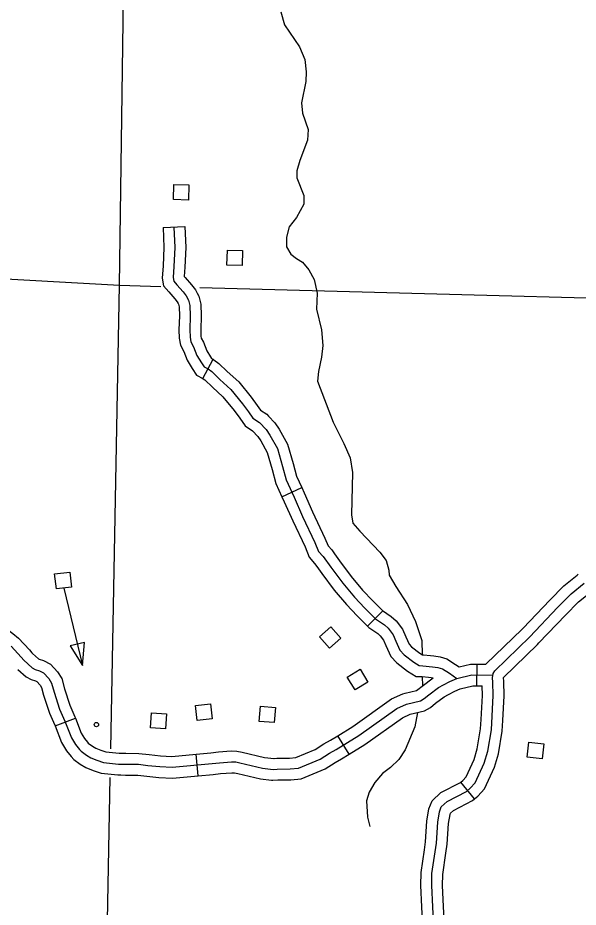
# Model space of a CAD drawing. Extents: x 653372 to 905732, y 627442 to 787275.
# Drawn here: x 869340 to 873207, y 645981 to 652125 of the extents above; entities that cross this region are included whole.
import ezdxf

# ---------------------------------------------------------------- set-up
doc = ezdxf.new("R2010")
doc.units = 0
for name, color, linetype in [('Level 35', 7, 'Continuous'), ('Level 45', 7, 'Continuous'), ('Level 5', 7, 'Continuous'), ('Level 56', 7, 'Continuous')]:
    doc.layers.add(name, color=color, linetype=linetype)

msp = doc.modelspace()

# ---------------------------------------------------------------- linework, layer by layer
at = {"layer": 'Level 35'}
for points in [[(871153.8, 652166.5), (871180.6, 652077.1), (871284.4, 651924.7), (871320.1, 651837.2), (871330.9, 651751), (871327, 651684), (871297, 651536.3), (871305.1, 651465.2), (871342.5, 651353.6), (871339.5, 651278.6), (871286.6, 651139.2), (871265.6, 651067.4), (871266, 651018.4), (871313.3, 650896.7), (871314.4, 650836.7), (871263.2, 650744.2), (871211.4, 650679.8), (871193.4, 650609), (871193.5, 650543), (871223.8, 650492.6), (871263.3, 650461.1), (871305, 650437.5), (871349.2, 650384.9), (871384.2, 650316.5), (871405.9, 650223.1), (871400.4, 650113.1), (871435.4, 649969.6), (871443.9, 649861.5), (871435.8, 649779.5), (871415.5, 649680.7), (871408.6, 649615.7), (871515.6, 649331.2), (871590.5, 649184.2), (871634.1, 649085.6), (871649.7, 648983.4), (871643.7, 648692.3), (871652.9, 648634.1), (871700.1, 648577.5), (871837.9, 648433.7), (871882.1, 648376.1), (871900.2, 648308.8), (871901.7, 648274.8), (871947.6, 648195.2), (872028.8, 648071.1), (872084.1, 647954.3), (872127.3, 647823.7), (872131.1, 647724.8)], [(872130.2, 647574), (872132.6, 647509.4)], [(872099, 647325.5), (872080.1, 647226.9), (872013, 647066.7), (871969.2, 647001.2), (871912.5, 646946.8), (871856, 646903.5), (871804.2, 646843.1), (871765.3, 646774.6), (871746.5, 646715.7), (871754, 646603.6), (871769, 646538.4)]]:
    msp.add_lwpolyline(points, dxfattribs=at)
at = {"layer": 'Level 45'}
for p, q in [((870342.4, 650676), (870492.3, 650682)), ((870616, 649634.1), (870686.8, 649766.3)), ((871162.8, 648816.5), (871299, 648879.5)), ((871752.9, 647922.1), (871858.7, 648028.5)), ((872507.4, 647509.9), (872509.5, 647659.9)), ((869597.6, 647232.6), (869737.4, 647287.1)), ((871627, 647038.1), (871547.9, 647165.6)), ((870585.4, 646888.8), (870571.4, 647038.1)), ((872491.6, 646729.2), (872396.1, 646844.9))]:
    msp.add_line(p, q, dxfattribs=at)
for points in [[(870342.4, 650676), (870347.9, 650538.4), (870341.7, 650411.4), (870336.5, 650326.9), (870345.5, 650273.2), (870380.9, 650231.4), (870422.7, 650184.5), (870438.8, 650163.6), (870446.1, 650150.1)], [(870417.4, 650679), (870423, 650538), (870416.6, 650407.3), (870411.8, 650330.8), (870416, 650306), (870437.5, 650280.6), (870480.5, 650232.4), (870501.9, 650204.6), (870518.3, 650174.4), (870527, 650137.1), (870529.8, 650065.4), (870526.9, 649969.1), (870528.5, 649919.4), (870533.7, 649887.1), (870553, 649852.2), (870575.9, 649792.2), (870606.5, 649741.9), (870625.4, 649714.1), (870652.7, 649699.5), (870678.7, 649680.4), (870733.9, 649626.8), (870810.2, 649557.6), (870891.3, 649458.3), (870931.6, 649402.7), (870962.4, 649359.8), (871008.4, 649328.8), (871053.9, 649280.5), (871079.9, 649242.6), (871131.4, 649149.6), (871167.2, 649025), (871191.6, 648932.9), (871247.2, 648812.6), (871305, 648679.9), (871390.7, 648500.7), (871416, 648438.1), (871447, 648402.6), (871499.1, 648329.4), (871582.2, 648218.2), (871663.3, 648121.9), (871735.1, 648045.6), (871809.4, 647971.7), (871869.9, 647930.3), (871895.2, 647907.5), (871929.7, 647863.2), (871947.7, 647817.6), (871977.1, 647755.5), (872006.7, 647724.4), (872071.8, 647673), (872110.6, 647649.6), (872135.3, 647648.9), (872201.7, 647641.9), (872238.3, 647635.9), (872270.2, 647627.5), (872318.6, 647596.4), (872368.6, 647560)], [(870492.3, 650682), (870498.1, 650537.7), (870491.5, 650403.1), (870487.4, 650337.7), (870494.1, 650329.8), (870538.3, 650280.3), (870565, 650245.6), (870577.9, 650221.7)], [(870577.9, 650221.7), (870589, 650201.4), (870601.7, 650147.2), (870604.8, 650065.7), (870601.9, 649969.1), (870603.3, 649926.6), (870605.6, 649912), (870621.2, 649883.9), (870643.6, 649825.3), (870669.6, 649782.5), (870677, 649771.5), (870686.8, 649766.3)], [(870446.1, 650150.1), (870447.5, 650147.5), (870452.4, 650127), (870454.8, 650065), (870451.9, 649969), (870453.7, 649912.2), (870461.7, 649862.3), (870484.9, 649820.5), (870508.3, 649759.1), (870543.4, 649701.2), (870573.8, 649656.7), (870616, 649634.1)], [(870686.8, 649766.3), (870692.8, 649763.1), (870727.3, 649737.8), (870785.3, 649681.5), (870864.7, 649609.4), (870950.8, 649504.1), (870992.4, 649446.6), (871015.5, 649414.5), (871057.3, 649386.3), (871069.3, 649373.5)], [(870612.6, 649635.9), (870630.2, 649623), (870682.6, 649572.1), (870755.7, 649505.8), (870831.9, 649412.5), (870870.8, 649358.8), (870909.3, 649305.2), (870959.5, 649271.3), (870960, 649270.7)], [(871069.3, 649373.5), (871112.4, 649327.7), (871143.8, 649282.1), (871201.2, 649178.5), (871239.5, 649045), (871262.4, 648958.4), (871299, 648879.5)], [(870960, 649270.7), (870995.3, 649233.2), (871016.1, 649203.1), (871061.7, 649120.8), (871094.9, 649005.1), (871120.8, 648907.3), (871162.8, 648816.5)], [(871299, 648879.5), (871315.7, 648843.3), (871373.2, 648711.1), (871459.4, 648530.9), (871480.8, 648478), (871506, 648449.2), (871526.1, 648420.8)], [(871162.8, 648816.5), (871178.8, 648781.9), (871236.8, 648648.8), (871322, 648470.4), (871351.2, 648398.3), (871388.1, 648356.1), (871403.9, 648333.8)], [(871526.1, 648420.8), (871559.7, 648373.6), (871641, 648264.8), (871719.3, 648171.7), (871788.8, 648097.9), (871858.7, 648028.5)], [(871403.9, 648333.8), (871438.5, 648285.2), (871523.4, 648171.6), (871607.2, 648072), (871681.3, 647993.3), (871752.9, 647922.1)], [(872827.9, 647909.2), (873011.4, 648102.6), (873109, 648200.8), (873199.6, 648274.7), (873207.3, 648281.9)], [(872615.7, 647565.3), (872620.6, 647594.5), (872630.8, 647613.4), (872872.8, 647847.5), (873065.2, 648050.4), (873159.4, 648145.1), (873249, 648218.2)], [(872615.7, 647565.3), (872620.6, 647594.5), (872630.8, 647613.4), (872872.8, 647847.5), (873065.2, 648050.4), (873159.4, 648145.1), (873249, 648218.2)], [(872936.7, 647805.9), (873119, 647998.1), (873209.9, 648089.5), (873298.4, 648161.7), (873309.7, 648172.3)], [(869002.4, 648061), (869064, 648033.2), (869249, 647912.7), (869304.5, 647870.5), (869344.6, 647838.4), (869419.6, 647757.5), (869435.8, 647738.7), (869441.3, 647733.5)], [(871857.4, 648029.7), (871916.4, 647989.4), (871950.4, 647958.8), (871995.5, 647900.8), (872016.6, 647847.4), (872039.8, 647798.5), (872057.3, 647779.9), (872114.5, 647734.8), (872132.5, 647724), (872140.3, 647723.7), (872188.6, 647718.7)], [(871752.9, 647922.1), (871761.4, 647913.7), (871823.4, 647871.3), (871840.1, 647856.2), (871863.9, 647825.6), (871878.9, 647787.7), (871914.4, 647712.6), (871956, 647668.8), (872029, 647611.2), (872088.7, 647575.2), (872130.2, 647574), (872173, 647569.5)], [(872509.5, 647659.9), (872570.3, 647659), (872570.4, 647659.3), (872819.5, 647900.3), (872827.9, 647909.2)], [(872691.1, 647567.3), (872926.1, 647794.8), (872936.7, 647805.9)], [(869293.4, 647783.3), (869363.6, 647707.5), (869381.8, 647686.5), (869439, 647633.5), (869459.2, 647623.5), (869489.6, 647614.1), (869517.7, 647599.9), (869552.9, 647560.1), (869573.2, 647528.8), (869589.7, 647467.2), (869628, 647349.1), (869664.8, 647266.9), (869709.9, 647151.1), (869736.7, 647104.2), (869764.7, 647070.1), (869775.8, 647058.2), (869812.6, 647031.5), (869843.6, 647012.7), (869886.1, 646995.6), (869930.8, 646979.4), (870034.7, 646969.8), (870084.5, 646968.7), (870171.5, 646967.8), (870237.9, 646960.7), (870319.3, 646952), (870404.9, 646947.1), (870680.2, 646973), (870732.4, 646979.1), (870815.2, 646984.8), (870843.5, 646984.4), (870873, 646978.8), (871028, 646940.8), (871102, 646932.6), (871130.2, 646934.3), (871219.4, 646936.4), (871276.7, 646942), (871426.5, 647002.7), (871490.5, 647044.3), (871536.5, 647070.3), (871693.4, 647167.6), (871956.2, 647353.9), (872022, 647384.4), (872118.2, 647407.1), (872144.3, 647421.7), (872175.8, 647448.1), (872242.7, 647497.9), (872277.6, 647515.8), (872321.9, 647540.3), (872368.6, 647560), (872472.3, 647585.4), (872616.6, 647583.4)], [(869293.4, 647783.3), (869363.6, 647707.5), (869381.8, 647686.5), (869439, 647633.5), (869459.2, 647623.5), (869489.6, 647614.1), (869517.7, 647599.9), (869552.9, 647560.1), (869573.2, 647528.8), (869589.7, 647467.2), (869628, 647349.1), (869664.8, 647266.9), (869709.9, 647151.1), (869736.7, 647104.2), (869764.7, 647070.1), (869775.8, 647058.2), (869812.6, 647031.5), (869843.6, 647012.7), (869886.1, 646995.6), (869930.8, 646979.4), (870034.7, 646969.8), (870084.5, 646968.7), (870171.5, 646967.8), (870237.9, 646960.7), (870319.3, 646952), (870404.9, 646947.1), (870680.2, 646973), (870732.4, 646979.1), (870815.2, 646984.8), (870843.5, 646984.4), (870873, 646978.8), (871028, 646940.8), (871102, 646932.6), (871130.2, 646934.3), (871219.4, 646936.4), (871276.7, 646942), (871426.5, 647002.7), (871490.5, 647044.3), (871536.5, 647070.3), (871693.4, 647167.6), (871956.2, 647353.9), (872022, 647384.4), (872118.2, 647407.1), (872144.3, 647421.7), (872175.8, 647448.1), (872242.7, 647497.9), (872277.6, 647515.8), (872321.9, 647540.3), (872368.6, 647560), (872472.3, 647585.4), (872616.6, 647583.4)], [(869441.3, 647733.5), (869482, 647695.9), (869487.2, 647693.4), (869517.8, 647683.9), (869564.4, 647660.4), (869612.7, 647605.6), (869642.6, 647559.7), (869661.7, 647488.5), (869698.1, 647376.1), (869734, 647295.9), (869737.4, 647287.1)], [(872188.6, 647718.7), (872211.7, 647716.3), (872254, 647709.3), (872300.7, 647697), (872361, 647658.3), (872384.6, 647641.1)], [(869339.5, 647623.4), (869396.1, 647571.1), (869431.3, 647553.7), (869461.5, 647544.3), (869471.1, 647539.5), (869493, 647514.6), (869503.9, 647497.8), (869517.8, 647445.9), (869557.9, 647322.2), (869595.6, 647237.9), (869597.6, 647232.6)], [(872384.6, 647641.1), (872463.8, 647660.5), (872509.5, 647659.9)], [(872013.2, 647459.4), (872090.8, 647477.7), (872101.5, 647483.7), (872129.3, 647506.9), (872207.3, 647565)], [(872173, 647569.5), (872191.7, 647567.6), (872207.3, 647565)], [(872196, 646130.8), (872198.1, 646213.9), (872229, 646423.6), (872237.9, 646567.6), (872249.9, 646640.5), (872262.4, 646673.3), (872302.8, 646710.9), (872435.6, 646780.3), (872461.9, 646802), (872496.4, 646839.6), (872559.2, 646974.9), (872583.3, 647057.6), (872608.1, 647205.3), (872621.3, 647442.3), (872618.6, 647535.5), (872615.9, 647565.3)], [(872686.8, 647269.5), (872696.4, 647441.3), (872693.5, 647540), (872691.1, 647567.3)], [(872047.7, 647313.4), (872145.7, 647336.5), (872187, 647359.7), (872222.3, 647389.2), (872282.5, 647434), (872312.9, 647449.6), (872354.7, 647472.7), (872392.2, 647488.6), (872480.9, 647510.3), (872507.4, 647509.9)], [(872507.4, 647509.9), (872544.3, 647509.4)], [(872537, 647277.8), (872546.3, 647443.3), (872544.3, 647509.4)], [(871547.9, 647165.6), (871651.9, 647230.1), (871918.5, 647419.1), (871997.4, 647455.6), (872013.2, 647459.4)], [(871627, 647038.1), (871734.9, 647105), (871994, 647288.7), (872046.6, 647313.1), (872047.7, 647313.4)], [(869737.4, 647287.1), (869777.8, 647183.5), (869798.7, 647146.9), (869821, 647119.6), (869825.6, 647114.8), (869854.2, 647094), (869877.2, 647080), (869912.9, 647065.7), (869947.3, 647053.2), (870038.9, 647044.7), (870053.8, 647044.4)], [(872396.1, 646844.9), (872410.1, 646856.5), (872433.2, 646881.7), (872488.7, 647001.3), (872510, 647074.4), (872533.4, 647213.7), (872537, 647277.8)], [(872491.6, 646729.2), (872513.7, 646747.4), (872559.5, 646797.4), (872629.6, 646948.4), (872656.5, 647040.9), (872682.8, 647197), (872686.8, 647269.5)], [(869597.6, 647232.6), (869642.1, 647118.8), (869674.7, 647061.6), (869708.3, 647020.6), (869726, 647001.7), (869770.9, 646969.1), (869809.9, 646945.4), (869859.4, 646925.5), (869914.3, 646905.7), (870030.4, 646894.9), (870050.5, 646894.4)], [(871103.8, 647007.9), (871127, 647009.3), (871214.9, 647011.3), (871258.6, 647015.6), (871391.7, 647069.5), (871451.6, 647108.5), (871498.3, 647134.8), (871547.9, 647165.6)], [(870053.7, 647044.4), (870085.7, 647043.7), (870175.9, 647042.8), (870245.8, 647035.3), (870325.4, 647026.8), (870403.5, 647022.3), (870571.4, 647038.1)], [(870571.4, 647038.1), (870672.3, 647047.6), (870725.5, 647053.9), (870813.2, 647059.8), (870851, 647059.2), (870888.9, 647052.1), (871041.1, 647014.8), (871108.1, 647007.4)], [(871091.6, 646858.3), (871100.1, 646857.4), (871133.3, 646859.4), (871223.9, 646861.4), (871294.8, 646868.4), (871461.3, 646935.9), (871529.4, 646980.2), (871574.7, 647005.7), (871627, 647038.1)], [(870050.5, 646894.4), (870083.3, 646893.7), (870167.1, 646892.9), (870229.9, 646886.1), (870313.2, 646877.2), (870406.3, 646871.9), (870585.4, 646888.8)], [(870585.4, 646888.8), (870688, 646898.4), (870739.3, 646904.4), (870817.1, 646909.7), (870835.9, 646909.5), (870857.1, 646905.4), (871014.9, 646866.8), (871091.6, 646858.3)], [(872146.2, 646376.1), (872154.3, 646431.4), (872163.3, 646576), (872177.1, 646660), (872198.4, 646716.4), (872259.2, 646772.7), (872393.9, 646843.1), (872396.1, 646844.9)], [(872294.6, 646354.3), (872303.6, 646415.8), (872312.6, 646559.1), (872322.7, 646620.9), (872326.3, 646630.3), (872346.5, 646649), (872477.3, 646717.4), (872491.6, 646729.2)], [(872134.8, 645835.6), (872120.9, 646130), (872123.3, 646220.3), (872146.2, 646376.1)], [(872284.7, 645842.7), (872271, 646131.6), (872273, 646207.4), (872294.6, 646354.3)], [(872209.9, 645835.5), (872196, 646130.8)]]:
    msp.add_lwpolyline(points, dxfattribs=at)
at = {"layer": 'Level 5'}
for points in [[(870041.6, 650277.1), (870114.1, 655573.3)], [(864749.5, 650572.1), (870041.6, 650277.1)], [(869981.3, 647075.2), (870041.6, 650277.1)], [(870041.6, 650277.1), (870327.7, 650269.5)], [(870595.1, 650262.3), (875245.9, 650137.9)], [(869942.7, 645021.8), (869977.6, 646877.1)]]:
    msp.add_lwpolyline(points, dxfattribs=at)
at = {"layer": 'Level 56'}
for points in [[(870413.2, 650869), (870416.3, 650973.1), (870520.7, 650969.9), (870517.6, 650865.9)], [(870782.5, 650416.1), (870785.7, 650520.2), (870890, 650517.1), (870886.9, 650413)], [(869606, 648179.2), (869593.8, 648282.6), (869697.5, 648294.9), (869709.7, 648191.5)], [(871490.2, 647770.1), (871421, 647847.9), (871499.1, 647917.3), (871568.2, 647839.5)], [(869799.4, 647810.1), (869700.1, 647786.6), (869785.1, 647649.5)], [(871667, 647481.6), (871613, 647570.6), (871702.3, 647624.8), (871756.2, 647535.8)], [(870576.9, 647270.7), (870565.8, 647374.2), (870669.6, 647385.3), (870680.7, 647281.8)], [(870255.4, 647220.1), (870262.6, 647324), (870366.7, 647316.8), (870359.6, 647213)], [(871005.4, 647264.5), (871014, 647368.3), (871118.1, 647359.6), (871109.5, 647255.9)], [(872854, 647017.5), (872866.4, 647120.8), (872970.1, 647108.3), (872957.6, 647005)]]:
    msp.add_lwpolyline(points, close=True, dxfattribs=at)
msp.add_lwpolyline([(869657.9, 648185.3), (869785.1, 647649.5)], dxfattribs=at)
msp.add_circle((869881.9, 647242.1), 15, dxfattribs=at)

doc.saveas('drawing.dxf')
